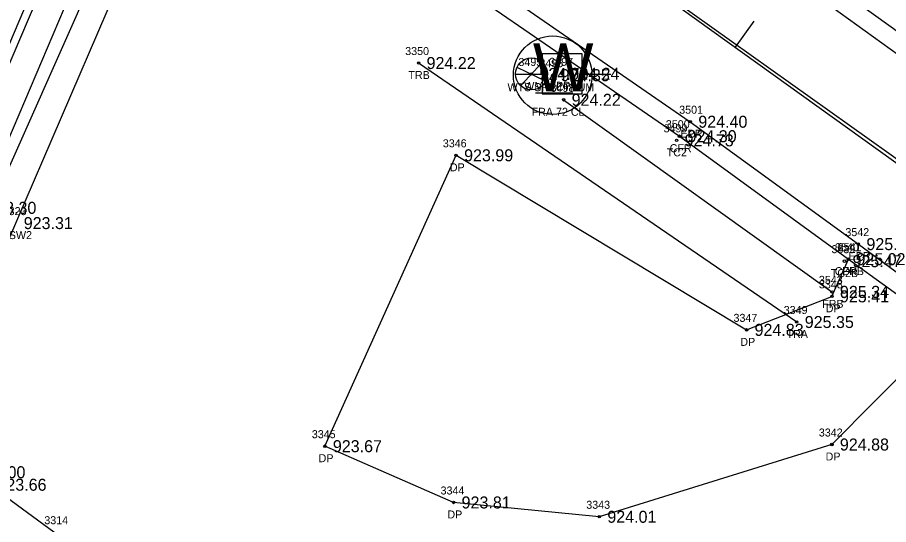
# Model space of a CAD drawing. Extents: x 1575382 to 1578175, y 1099175 to 1101955.
# Drawn here: x 1577214.1 to 1577323, y 1100947.2 to 1101010.6 of the extents above; entities that cross this region are included whole.
import ezdxf

# ---------------------------------------------------------------- set-up
doc = ezdxf.new("R2010")
doc.units = 0
for name, color, linetype in [('RD_EX_Conc', 7, 'Continuous'), ('RD_EX_Conc_txCode', 7, 'Continuous'), ('RD_EX_DR_Pipe', 7, 'Continuous'), ('RD_EX_Driveway', 7, 'Continuous'), ('RD_EX_Driveway_txCode', 7, 'Continuous'), ('RD_EX_Fence_Other', 7, 'Continuous'), ('RD_EX_Fence_Other_txCode', 7, 'Continuous'), ('RD_EX_Road', 7, 'Continuous'), ('RD_EX_Road_txCode', 7, 'Continuous'), ('RD_EX_TX_Conc_ELEV', 7, 'Continuous'), ('RD_EX_TX_Driveway_ELEV', 7, 'Continuous'), ('RD_EX_TX_DV_Prop_ELEV', 7, 'Continuous'), ('RD_EX_TX_Fence_Other_ELEV', 7, 'Continuous'), ('RD_EX_TX_Road_ELEV', 7, 'Continuous'), ('RD_EX_TX_UT_ELEV', 7, 'Continuous'), ('RD_EX_TX_VEG_ELEV', 7, 'Continuous'), ('RD_EX_UT', 7, 'Continuous'), ('RD_EX_UT_txCode', 7, 'Continuous'), ('RD_EX_VEG', 7, 'Continuous'), ('RD_EX_VEG_txCode', 7, 'Continuous'), ('RD_HC_Cl', 7, 'Continuous'), ('RD_HC_Data_Tic', 7, 'Continuous'), ('RD_HC_Survey_ELEV', 7, 'Continuous'), ('RD_SMD_Locator', 7, 'Continuous')]:
    doc.layers.add(name, color=color, linetype=linetype)

msp = doc.modelspace()

# ---------------------------------------------------------------- linework, layer by layer
at = {"layer": 'RD_EX_Conc'}
for points in [[(1577260.09, 1101055.74), (1577271.3, 1101047.57), (1577312.39, 1101017.33), (1577352.65, 1100988.38), (1577392.28, 1100959.71), (1577433.56, 1100929.93), (1577452.44, 1100916.35), (1577457.82, 1100912.39)], [(1577189.73, 1100950.24), (1577206.01, 1100988.2), (1577223.14, 1101028.48), (1577225.21, 1101031.19), (1577227.4, 1101032.52), (1577228.46, 1101031.9), (1577226.35, 1101026.9)], [(1577247, 1101029.77), (1577255.15, 1101024.5), (1577296.85, 1100995.79), (1577317.96, 1100980.41)], [(1577190.28, 1100949.9), (1577195.57, 1100954.33), (1577209.34, 1100986.83), (1577226.35, 1101026.9)], [(1577055.15, 1100662.64), (1577085.17, 1100716.01), (1577085.17, 1100716.01), (1577107.37, 1100755.87), (1577118.9, 1100776.66), (1577132.78, 1100800.81), (1577154.83, 1100846.62), (1577163.04, 1100865.24), (1577174.66, 1100893.05), (1577197.44, 1100946.62), (1577213.9, 1100984.92), (1577231.04, 1101024.71)]]:
    msp.add_lwpolyline(points, dxfattribs=at)
at = {"layer": 'RD_EX_DR_Pipe'}
msp.add_lwpolyline([(1577139.99, 1100787.34), (1577129.78, 1100804.2), (1577129.78, 1100804.2), (1577232.82, 1101036.46), (1577232.82, 1101036.46), (1577240.15, 1101052.98)], dxfattribs=at)
at = {"layer": 'RD_EX_Driveway'}
for points in [[(1577332.84, 1100969.65), (1577326.58, 1100968.01), (1577315.89, 1100957.23), (1577286.83, 1100948.19), (1577268.62, 1100949.98), (1577252.53, 1100957.02), (1577268.93, 1100993.4), (1577305.23, 1100971.57), (1577315.9, 1100975.76), (1577317.96, 1100980.41), (1577332.84, 1100969.65)], [(1577197.44, 1100946.62), (1577210.61, 1100952.2), (1577244.85, 1100927.03)]]:
    msp.add_lwpolyline(points, dxfattribs=at)
at = {"layer": 'RD_EX_Fence_Other'}
msp.add_line((1577282.37, 1101000.34), (1577315.9, 1100976.32), dxfattribs=at)
at = {"layer": 'RD_EX_Road'}
for points in [[(1577251.26, 1101061.34), (1577255.44, 1101056.29), (1577270.08, 1101045.56), (1577310.68, 1101015.78), (1577351.28, 1100986.44), (1577391.25, 1100957.77), (1577432.13, 1100928.26), (1577451.03, 1100914.55), (1577473.4, 1100898.43), (1577474.18, 1100899.6), (1577481.34, 1100895.67), (1577490.14, 1100894.7), (1577498.51, 1100899.09), (1577503.3, 1100907.84), (1577513.46, 1100934.77)], [(1577078.76, 1100718.33), (1577101.64, 1100758.92), (1577113.34, 1100780.09), (1577125.29, 1100804.69), (1577146.47, 1100851.25), (1577166.06, 1100897.32), (1577205.17, 1100988.68), (1577222.29, 1101028.96), (1577224.55, 1101032.02), (1577228.3, 1101034.47), (1577233.18, 1101036.1), (1577233.18, 1101036.1), (1577237.42, 1101035.84), (1577245.43, 1101032.85), (1577248.28, 1101031.55), (1577256.85, 1101026.16), (1577298.2, 1100997.6), (1577319.21, 1100982.29), (1577334.07, 1100971.38)]]:
    msp.add_lwpolyline(points, dxfattribs=at)
at = {"layer": 'RD_EX_UT'}
for p, q in [((1577284.7, 1101006.1), (1577279.7, 1101006.1)), ((1577279.7, 1101006.1), (1577279.7, 1101001.1)), ((1577284.7, 1101001.1), (1577284.7, 1101006.1)), ((1577277, 1101002.11), (1577279.67, 1101005.01)), ((1577276.27, 1101003.54), (1577279.74, 1101003.54)), ((1577276.52, 1101004.41), (1577280.15, 1101002.69)), ((1577284.63, 1101003.54), (1577288.27, 1101003.54)), ((1577278.87, 1101001.21), (1577283.5, 1101001.21)), ((1577279.7, 1101001.1), (1577284.7, 1101001.1))]:
    msp.add_line(p, q, dxfattribs=at)
msp.add_lwpolyline([(1577437.16, 1101563.25), (1577337.02, 1101318.59), (1577272.89, 1101163.98), (1577227.14, 1101061.98), (1577386.9, 1100948.15), (1577403.9, 1100879.99)], dxfattribs=at)
for centre, radius in [((1577281, 1101003.42), 4.91), ((1577278.35, 1101003.57), 2)]:
    msp.add_circle(centre, radius, dxfattribs=at)
at = {"layer": 'RD_EX_VEG'}
msp.add_line((1577311.5, 1100972.55), (1577264.24, 1101004.94), dxfattribs=at)
at = {"layer": 'RD_HC_Cl'}
msp.add_line((1577222.65, 1101065.3), (1577474.47, 1100884.2), dxfattribs=at)
at = {"layer": 'RD_HC_Data_Tic'}
msp.add_line((1577303.84, 1101006.91), (1577306.17, 1101010.16), dxfattribs=at)
at = {"layer": 'RD_SMD_Locator'}
for centre in [(1577264.24, 1101004.94), (1577278.35, 1101003.57), (1577281, 1101003.42), (1577282.21, 1101003.59), (1577282.37, 1101000.34), (1577298.2, 1100997.6), (1577296.85, 1100995.79), (1577296.49, 1100995.27), (1577268.93, 1100993.4), (1577319.21, 1100982.29), (1577317.96, 1100980.41), (1577317.96, 1100980.41), (1577317.47, 1100980.16), (1577315.9, 1100976.32), (1577315.9, 1100975.76), (1577311.5, 1100972.55), (1577305.23, 1100971.57), (1577252.53, 1100957.02), (1577315.89, 1100957.23), (1577268.62, 1100949.98), (1577286.83, 1100948.19)]:
    msp.add_circle(centre, 0.15, dxfattribs=at)

# ---------------------------------------------------------------- texts
at = {"layer": 'RD_EX_Conc_txCode'}
for s, p in [('3499', (1577294.86, 1100996.27)), ('3500', (1577295.14, 1100996.79)), ('CFR', (1577295.62, 1100993.79)), ('TC2', (1577295.25, 1100993.27)), ('3323', (1577212.27, 1100985.92)), ('BSW2', (1577212.14, 1100982.92)), ('3539', (1577315.84, 1100981.16)), ('3540', (1577316.29, 1100981.41)), ('TC2B', (1577315.75, 1100978.16)), ('CFRB', (1577316.25, 1100978.41))]:
    msp.add_text(s, height=1, dxfattribs=at).set_placement(p)
at = {"layer": 'RD_EX_Driveway_txCode'}
for s, p in [('3346', (1577267.27, 1100994.4)), ('DP', (1577268.15, 1100991.4)), ('3541', (1577316.61, 1100981.41)), ('DP', (1577317.18, 1100978.41)), ('3348', (1577314.27, 1100976.76)), ('DP', (1577315.12, 1100973.76)), ('3347', (1577303.6, 1100972.57)), ('DP', (1577304.45, 1100969.57)), ('3345', (1577250.9, 1100958.02)), ('3342', (1577314.26, 1100958.23)), ('DP', (1577251.75, 1100955.02)), ('DP', (1577315.11, 1100955.23)), ('3344', (1577266.99, 1100950.98)), ('3343', (1577285.2, 1100949.19)), ('DP', (1577267.84, 1100947.98))]:
    msp.add_text(s, height=1, dxfattribs=at).set_placement(p)
at = {"layer": 'RD_EX_Fence_Other_txCode'}
for s, p in [('3498', (1577280.74, 1101001.34)), ('FRA 72 CL', (1577278.37, 1100998.34)), ('3543', (1577314.27, 1100977.32)), ('FRB', (1577314.67, 1100974.32)), ('3314', (1577217.47, 1100947.26))]:
    msp.add_text(s, height=1, dxfattribs=at).set_placement(p)
at = {"layer": 'RD_EX_Road_txCode'}
for s, p in [('3501', (1577296.81, 1100998.6)), ('EPR', (1577296.97, 1100995.6)), ('3542', (1577317.58, 1100983.29)), ('EPR', (1577317.98, 1100980.29))]:
    msp.add_text(s, height=1, dxfattribs=at).set_placement(p)
at = {"layer": 'RD_EX_TX_Conc_ELEV'}
for s, p in [('924.73', (1577297.49, 1100994.52)), ('924.30', (1577297.85, 1100995.04)), ('923.30', (1577210.34, 1100986.08)), ('923.31', (1577214.9, 1100984.17)), ('925.47', (1577318.47, 1100979.41)), ('925.02', (1577318.96, 1100979.66))]:
    msp.add_text(s, height=1.5, dxfattribs=at).set_placement(p)
at = {"layer": 'RD_EX_TX_Driveway_ELEV'}
for s, p in [('923.99', (1577269.93, 1100992.65)), ('925.02', (1577318.96, 1100979.66)), ('925.41', (1577316.9, 1100975.01)), ('924.83', (1577306.23, 1100970.82)), ('923.67', (1577253.53, 1100956.27)), ('924.88', (1577316.89, 1100956.48)), ('923.66', (1577211.61, 1100951.45)), ('923.81', (1577269.62, 1100949.23)), ('924.01', (1577287.83, 1100947.44))]:
    msp.add_text(s, height=1.5, dxfattribs=at).set_placement(p)
at = {"layer": 'RD_EX_TX_DV_Prop_ELEV'}
msp.add_text('0.00', height=1.5, dxfattribs=at).set_placement((1577211.2, 1100953.01))
at = {"layer": 'RD_EX_TX_Fence_Other_ELEV'}
for s, p in [('924.22', (1577283.37, 1100999.59)), ('925.34', (1577316.9, 1100975.57))]:
    msp.add_text(s, height=1.5, dxfattribs=at).set_placement(p)
at = {"layer": 'RD_EX_TX_Road_ELEV'}
for s, p in [('924.40', (1577299.2, 1100996.85)), ('925.11', (1577320.21, 1100981.54))]:
    msp.add_text(s, height=1.5, dxfattribs=at).set_placement(p)
at = {"layer": 'RD_EX_TX_UT_ELEV'}
for s, p in [('924.70', (1577279.35, 1101002.82)), ('924.35', (1577282, 1101002.67))]:
    msp.add_text(s, height=1.5, dxfattribs=at).set_placement(p)
at = {"layer": 'RD_EX_TX_VEG_ELEV'}
for s, p in [('924.22', (1577265.24, 1101004.19)), ('925.35', (1577312.5, 1100971.8))]:
    msp.add_text(s, height=1.5, dxfattribs=at).set_placement(p)
at = {"layer": 'RD_EX_UT'}
msp.add_text('W', height=6, dxfattribs=at).set_placement((1577278.53, 1101001.42))
at = {"layer": 'RD_EX_UT_txCode'}
for s, p in [('3495', (1577276.72, 1101004.57)), ('3497', (1577280.58, 1101004.59)), ('3496', (1577279.34, 1101004.42)), ('WTS SPECTRUM', (1577275.35, 1101001.42)), ('WM', (1577277.45, 1101001.57)), ('PP', (1577281.43, 1101001.59))]:
    msp.add_text(s, height=1, dxfattribs=at).set_placement(p)
at = {"layer": 'RD_EX_VEG_txCode'}
for s, p in [('3350', (1577262.57, 1101005.94)), ('TRB', (1577262.97, 1101002.94)), ('3349', (1577309.87, 1100973.55)), ('TRA', (1577310.22, 1100970.55))]:
    msp.add_text(s, height=1, dxfattribs=at).set_placement(p)
at = {"layer": 'RD_HC_Survey_ELEV'}
msp.add_text('924.24', height=1.5, dxfattribs=at).set_placement((1577283.21, 1101002.84))

doc.saveas('drawing.dxf')
